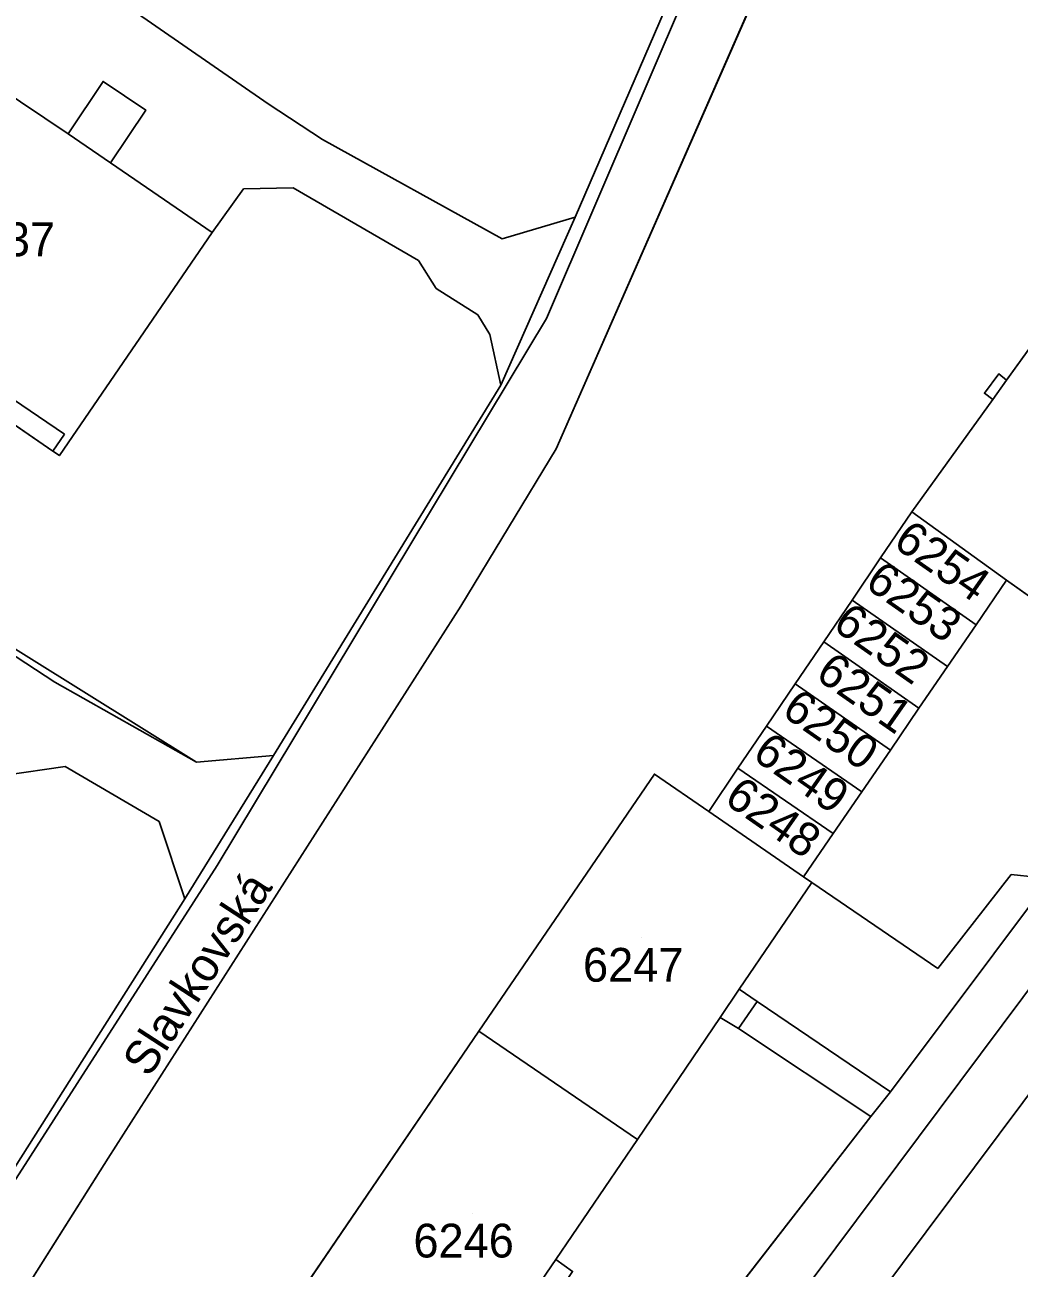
# Model space of a CAD drawing. Extents: x -266199 to -261993, y -1239047 to -1235108.
# Drawn here: x -263847.7 to -263788.8, y -1236538.8 to -1236465.2 of the extents above; entities that cross this region are included whole.
import ezdxf

# ---------------------------------------------------------------- set-up
doc = ezdxf.new("R2010")
doc.units = 0
for name, color, linetype in [('body_kn', 7, 'Continuous'), ('kladpar_druhypozemkov', 7, 'Continuous'), ('kladpar_hranice', 7, 'Continuous'), ('kladpar_parcelnecisla', 7, 'Continuous'), ('kladpar_plochy', 7, 'Continuous'), ('popisy', 7, 'Continuous'), ('tarchy_linie', 7, 'Continuous'), ('zappar_hrandruhpozemk', 7, 'Continuous')]:
    doc.layers.add(name, color=color, linetype=linetype)

msp = doc.modelspace()

# ---------------------------------------------------------------- linework, layer by layer
at = {"layer": 'body_kn'}
for p, q in [((-263843.11, -1236468.53), (-263843.11, -1236468.53)), ((-263840.58, -1236470.23), (-263840.58, -1236470.23)), ((-263833.32, -1236469.86), (-263833.32, -1236469.86)), ((-263845.18, -1236471.63), (-263845.18, -1236471.63)), ((-263845.18, -1236471.63), (-263845.18, -1236471.63)), ((-263830.11, -1236471.98), (-263830.11, -1236471.98)), ((-263842.66, -1236473.36), (-263842.66, -1236473.36)), ((-263842.66, -1236473.36), (-263842.66, -1236473.36)), ((-263834.78, -1236474.89), (-263834.78, -1236474.89)), ((-263831.84, -1236474.84), (-263831.84, -1236474.84)), ((-263815.14, -1236476.57), (-263815.14, -1236476.57)), ((-263836.64, -1236477.49), (-263836.64, -1236477.49)), ((-263836.64, -1236477.49), (-263836.64, -1236477.49)), ((-263819.47, -1236477.86), (-263819.47, -1236477.86)), ((-263824.41, -1236479.15), (-263824.41, -1236479.15)), ((-263823.37, -1236480.8), (-263823.37, -1236480.8)), ((-263820.91, -1236482.36), (-263820.91, -1236482.36)), ((-263816.83, -1236482.58), (-263816.83, -1236482.58)), ((-263820.19, -1236483.53), (-263820.19, -1236483.53)), ((-263819.53, -1236486.52), (-263819.53, -1236486.52)), ((-263790.04, -1236485.86), (-263790.04, -1236485.86)), ((-263789.57, -1236486.23), (-263789.57, -1236486.23)), ((-263790.89, -1236487.01), (-263790.89, -1236487.01)), ((-263790.39, -1236487.37), (-263790.39, -1236487.37)), ((-263790.39, -1236487.37), (-263790.39, -1236487.37)), ((-263845.4, -1236489.44), (-263845.4, -1236489.44)), ((-263846.08, -1236490.43), (-263846.08, -1236490.43)), ((-263845.69, -1236490.7), (-263845.69, -1236490.7)), ((-263816.27, -1236490.31), (-263816.27, -1236490.31)), ((-263795.19, -1236494.03), (-263795.19, -1236494.03)), ((-263795.19, -1236494.03), (-263795.19, -1236494.03)), ((-263797.04, -1236496.76), (-263797.04, -1236496.76)), ((-263797.04, -1236496.76), (-263797.04, -1236496.76)), ((-263789.58, -1236498.09), (-263789.58, -1236498.09)), ((-263821.9, -1236499.63), (-263821.9, -1236499.63)), ((-263798.73, -1236499.26), (-263798.73, -1236499.26)), ((-263798.73, -1236499.26), (-263798.73, -1236499.26)), ((-263791.38, -1236500.72), (-263791.38, -1236500.72)), ((-263800.41, -1236501.74), (-263800.41, -1236501.74)), ((-263800.41, -1236501.74), (-263800.41, -1236501.74)), ((-263793.07, -1236503.2), (-263793.07, -1236503.2)), ((-263845.97, -1236504.13), (-263845.97, -1236504.13)), ((-263802.1, -1236504.23), (-263802.1, -1236504.23)), ((-263802.1, -1236504.23), (-263802.1, -1236504.23)), ((-263794.77, -1236505.67), (-263794.77, -1236505.67)), ((-263803.8, -1236506.73), (-263803.8, -1236506.73)), ((-263803.8, -1236506.73), (-263803.8, -1236506.73)), ((-263833, -1236508.46), (-263833, -1236508.46)), ((-263796.46, -1236508.15), (-263796.46, -1236508.15)), ((-263845.36, -1236509.13), (-263845.36, -1236509.13)), ((-263837.57, -1236508.87), (-263837.57, -1236508.87)), ((-263805.49, -1236509.22), (-263805.49, -1236509.22)), ((-263805.49, -1236509.22), (-263805.49, -1236509.22)), ((-263810.44, -1236509.57), (-263810.44, -1236509.57)), ((-263798.16, -1236510.63), (-263798.16, -1236510.63)), ((-263807.22, -1236511.78), (-263807.22, -1236511.78)), ((-263807.22, -1236511.78), (-263807.22, -1236511.78)), ((-263839.79, -1236512.38), (-263839.79, -1236512.38)), ((-263799.85, -1236513.1), (-263799.85, -1236513.1)), ((-263836.34, -1236514.98), (-263836.34, -1236514.98)), ((-263801.6, -1236515.66), (-263801.6, -1236515.66)), ((-263789.3, -1236515.52), (-263789.3, -1236515.52)), ((-263801.11, -1236515.99), (-263801.11, -1236515.99)), ((-263801.11, -1236515.99), (-263801.11, -1236515.99)), ((-263838.27, -1236516.97), (-263838.27, -1236516.97)), ((-263793.64, -1236521.08), (-263793.64, -1236521.08)), ((-263805.41, -1236522.32), (-263805.41, -1236522.32)), ((-263804.36, -1236523.04), (-263804.36, -1236523.04)), ((-263804.36, -1236523.04), (-263804.36, -1236523.04)), ((-263806.55, -1236523.99), (-263806.55, -1236523.99)), ((-263806.55, -1236523.99), (-263806.55, -1236523.99)), ((-263820.84, -1236524.81), (-263820.84, -1236524.81)), ((-263820.84, -1236524.81), (-263820.84, -1236524.81)), ((-263805.46, -1236524.65), (-263805.46, -1236524.65)), ((-263796.45, -1236528.4), (-263796.45, -1236528.4)), ((-263797.61, -1236529.86), (-263797.61, -1236529.86)), ((-263797.61, -1236529.86), (-263797.61, -1236529.86)), ((-263811.45, -1236531.21), (-263811.45, -1236531.21)), ((-263811.45, -1236531.21), (-263811.45, -1236531.21)), ((-263842.81, -1236532.32), (-263842.81, -1236532.32)), ((-263816.29, -1236538.33), (-263816.29, -1236538.33)), ((-263816.29, -1236538.33), (-263816.29, -1236538.33))]:
    msp.add_line(p, q, dxfattribs=at)
at = {"layer": 'kladpar_druhypozemkov'}
for p, q in [((-263792.5, -1236496.79), (-263792.5, -1236496.79)), ((-263794.41, -1236499.31), (-263794.41, -1236499.31)), ((-263796.04, -1236501.7), (-263796.04, -1236501.7)), ((-263797.52, -1236504.44), (-263797.52, -1236504.44)), ((-263799.38, -1236506.75), (-263799.38, -1236506.75)), ((-263801.05, -1236509.36), (-263801.05, -1236509.36)), ((-263802.77, -1236511.92), (-263802.77, -1236511.92)), ((-263811.23, -1236519.27), (-263811.23, -1236519.27)), ((-263821.23, -1236535.61), (-263821.23, -1236535.61))]:
    msp.add_line(p, q, dxfattribs=at)
at = {"layer": 'kladpar_hranice'}
for p, q in [((-263846.08, -1236490.43), (-263849.65, -1236487.99)), ((-263849.65, -1236487.99), (-263846.08, -1236490.43)), ((-263831.66, -1236540.67), (-263820.84, -1236524.81)), ((-263811.45, -1236531.21), (-263820.84, -1236524.81)), ((-263820.84, -1236524.81), (-263811.45, -1236531.21))]:
    msp.add_line(p, q, dxfattribs=at)
for points in [[(-263833.12, -1236457.17), (-263832.83, -1236457.36), (-263823.87, -1236444.09), (-263822.5, -1236442.54), (-263821.18, -1236441.92), (-263819.35, -1236442.05), (-263806.41, -1236449.37), (-263805.41, -1236454.11), (-263815.14, -1236476.57), (-263819.47, -1236477.86), (-263830.11, -1236471.98), (-263833.32, -1236469.86), (-263841.58, -1236464.15), (-263847.63, -1236460.18), (-263859.36, -1236452.61), (-263870.07, -1236445.83), (-263863.36, -1236432.88), (-263855.08, -1236416.93)], [(-263846.08, -1236490.43), (-263845.69, -1236490.7), (-263836.64, -1236477.49), (-263834.78, -1236474.89), (-263831.84, -1236474.84), (-263824.41, -1236479.15), (-263823.37, -1236480.8), (-263820.91, -1236482.36), (-263820.19, -1236483.53), (-263819.53, -1236486.52), (-263833, -1236508.46), (-263837.57, -1236508.87), (-263861.04, -1236494.24), (-263877.61, -1236483.38), (-263870.29, -1236471.2), (-263861.22, -1236455.71), (-263859.36, -1236452.61), (-263847.63, -1236460.18)], [(-263851.48, -1236537.8), (-263838.27, -1236516.97), (-263833, -1236508.46), (-263819.53, -1236486.52), (-263815.14, -1236476.57), (-263805.41, -1236454.11)], [(-263820.36, -1236571.56), (-263838.71, -1236596.56), (-263840.91, -1236596.72), (-263843.24, -1236596.02), (-263845.54, -1236594.45), (-263846.87, -1236593.28), (-263848.26, -1236590.81), (-263853.21, -1236577.46), (-263854.52, -1236572.69), (-263855.12, -1236566.65), (-263854.99, -1236560.53), (-263854.85, -1236557.44), (-263854.69, -1236556.63), (-263854.05, -1236553.46), (-263852.32, -1236548.7), (-263850.62, -1236544.68), (-263842.81, -1236532.32), (-263821.9, -1236499.63), (-263816.27, -1236490.31), (-263801.28, -1236456.18)], [(-263801.28, -1236456.18), (-263816.27, -1236490.31), (-263821.9, -1236499.63), (-263842.81, -1236532.32), (-263850.62, -1236544.68)], [(-263891.8, -1236662.79), (-263884.21, -1236662.21), (-263883.76, -1236662.18), (-263855.91, -1236618.77), (-263857.79, -1236605.66), (-263849.82, -1236608.89), (-263847.85, -1236609.69), (-263838.71, -1236596.56), (-263820.36, -1236571.56), (-263803.78, -1236549.4), (-263802.64, -1236547.8), (-263805.88, -1236545.91), (-263808.37, -1236543.71), (-263797.61, -1236529.86), (-263796.45, -1236528.4), (-263787.26, -1236516.13), (-263784.71, -1236512.7), (-263774.42, -1236499.1), (-263773.29, -1236497.25), (-263762.99, -1236483.76), (-263761.86, -1236482.12), (-263751.19, -1236467.97), (-263749.99, -1236466.25), (-263745.24, -1236459.93)], [(-263745.24, -1236459.93), (-263749.99, -1236466.25), (-263751.19, -1236467.97), (-263761.86, -1236482.12), (-263762.99, -1236483.76), (-263773.29, -1236497.25), (-263774.42, -1236499.1), (-263784.71, -1236512.7), (-263787.26, -1236516.13), (-263796.45, -1236528.4), (-263797.61, -1236529.86), (-263808.37, -1236543.71), (-263805.88, -1236545.91), (-263802.64, -1236547.8), (-263803.78, -1236549.4), (-263820.36, -1236571.56)], [(-263847.63, -1236460.18), (-263841.58, -1236464.15), (-263833.32, -1236469.86), (-263830.11, -1236471.98), (-263819.47, -1236477.86), (-263815.14, -1236476.57), (-263819.53, -1236486.52), (-263820.19, -1236483.53), (-263820.91, -1236482.36), (-263823.37, -1236480.8), (-263824.41, -1236479.15), (-263831.84, -1236474.84), (-263834.78, -1236474.89), (-263836.64, -1236477.49), (-263845.69, -1236490.7), (-263846.08, -1236490.43)], [(-263771.82, -1236461.57), (-263778.34, -1236470.63), (-263778.87, -1236470.26), (-263779.69, -1236471.44), (-263779.19, -1236471.8), (-263783.5, -1236477.8), (-263789.57, -1236486.23), (-263790.04, -1236485.86), (-263790.89, -1236487.01), (-263790.39, -1236487.37), (-263795.19, -1236494.03), (-263797.04, -1236496.76), (-263798.73, -1236499.26), (-263800.41, -1236501.74), (-263802.1, -1236504.23), (-263803.8, -1236506.73), (-263805.49, -1236509.22), (-263807.22, -1236511.78), (-263810.44, -1236509.57), (-263820.84, -1236524.81), (-263831.66, -1236540.67)], [(-263795.19, -1236494.03), (-263790.39, -1236487.37), (-263790.89, -1236487.01), (-263790.04, -1236485.86), (-263789.57, -1236486.23), (-263783.5, -1236477.8)], [(-263774.29, -1236484.41), (-263780.18, -1236492.61), (-263779.12, -1236493.33), (-263780.26, -1236494.88), (-263781.28, -1236494.14), (-263785.96, -1236500.65), (-263789.58, -1236498.09), (-263795.19, -1236494.03)], [(-263861.04, -1236494.24), (-263837.57, -1236508.87), (-263833, -1236508.46), (-263838.27, -1236516.97), (-263839.79, -1236512.38), (-263845.36, -1236509.13), (-263848.89, -1236509.63), (-263850.26, -1236511.58), (-263859.5, -1236524.61), (-263859.91, -1236524.41)], [(-263797.04, -1236496.76), (-263795.19, -1236494.03), (-263789.58, -1236498.09), (-263791.38, -1236500.72), (-263797.04, -1236496.76)], [(-263798.73, -1236499.26), (-263797.04, -1236496.76), (-263791.38, -1236500.72), (-263793.07, -1236503.2), (-263798.73, -1236499.26)], [(-263815.29, -1236539.03), (-263816.29, -1236538.33), (-263811.45, -1236531.21), (-263806.55, -1236523.99), (-263805.46, -1236524.65), (-263804.36, -1236523.04), (-263805.41, -1236522.32), (-263801.11, -1236515.99), (-263801.6, -1236515.66), (-263799.85, -1236513.1), (-263798.16, -1236510.63), (-263796.46, -1236508.15), (-263794.77, -1236505.67), (-263793.07, -1236503.2), (-263791.38, -1236500.72), (-263789.58, -1236498.09), (-263785.96, -1236500.65)], [(-263800.41, -1236501.74), (-263798.73, -1236499.26), (-263793.07, -1236503.2), (-263794.77, -1236505.67), (-263800.41, -1236501.74)], [(-263802.1, -1236504.23), (-263800.41, -1236501.74), (-263794.77, -1236505.67), (-263796.46, -1236508.15), (-263802.1, -1236504.23)], [(-263803.8, -1236506.73), (-263802.1, -1236504.23), (-263796.46, -1236508.15), (-263798.16, -1236510.63), (-263803.8, -1236506.73)], [(-263805.49, -1236509.22), (-263803.8, -1236506.73), (-263798.16, -1236510.63), (-263799.85, -1236513.1), (-263805.49, -1236509.22)], [(-263859.91, -1236524.41), (-263859.5, -1236524.61), (-263850.26, -1236511.58), (-263848.89, -1236509.63), (-263845.36, -1236509.13), (-263839.79, -1236512.38), (-263838.27, -1236516.97), (-263851.48, -1236537.8), (-263855.37, -1236538.34), (-263868.97, -1236531.48), (-263871.62, -1236535.38), (-263896.84, -1236524.44), (-263893.55, -1236517.11)], [(-263807.22, -1236511.78), (-263805.49, -1236509.22), (-263799.85, -1236513.1), (-263801.6, -1236515.66), (-263807.22, -1236511.78)], [(-263820.84, -1236524.81), (-263810.44, -1236509.57), (-263807.22, -1236511.78), (-263801.6, -1236515.66), (-263801.11, -1236515.99), (-263805.41, -1236522.32), (-263804.36, -1236523.04), (-263805.46, -1236524.65), (-263806.55, -1236523.99), (-263811.45, -1236531.21)], [(-263811.45, -1236531.21), (-263816.29, -1236538.33), (-263815.29, -1236539.03), (-263816.4, -1236540.72), (-263817.42, -1236540), (-263822.24, -1236547.09)]]:
    msp.add_lwpolyline(points, dxfattribs=at)
at = {"layer": 'kladpar_plochy'}
for p, q in [((-263816.27, -1236490.31), (-263801.28, -1236456.18)), ((-263783.5, -1236477.8), (-263789.57, -1236486.23)), ((-263790.04, -1236485.86), (-263790.89, -1236487.01)), ((-263789.57, -1236486.23), (-263790.04, -1236485.86)), ((-263790.89, -1236487.01), (-263790.39, -1236487.37)), ((-263790.39, -1236487.37), (-263795.19, -1236494.03)), ((-263821.9, -1236499.63), (-263816.27, -1236490.31)), ((-263795.19, -1236494.03), (-263797.04, -1236496.76)), ((-263797.04, -1236496.76), (-263798.73, -1236499.26)), ((-263791.38, -1236500.72), (-263789.58, -1236498.09)), ((-263789.58, -1236498.09), (-263785.96, -1236500.65)), ((-263842.81, -1236532.32), (-263821.9, -1236499.63)), ((-263798.73, -1236499.26), (-263800.41, -1236501.74)), ((-263793.07, -1236503.2), (-263791.38, -1236500.72)), ((-263800.41, -1236501.74), (-263802.1, -1236504.23)), ((-263794.77, -1236505.67), (-263793.07, -1236503.2)), ((-263802.1, -1236504.23), (-263803.8, -1236506.73)), ((-263796.46, -1236508.15), (-263794.77, -1236505.67)), ((-263803.8, -1236506.73), (-263805.49, -1236509.22)), ((-263798.16, -1236510.63), (-263796.46, -1236508.15)), ((-263805.49, -1236509.22), (-263807.22, -1236511.78)), ((-263810.44, -1236509.57), (-263820.84, -1236524.81)), ((-263807.22, -1236511.78), (-263810.44, -1236509.57)), ((-263799.85, -1236513.1), (-263798.16, -1236510.63)), ((-263801.6, -1236515.66), (-263799.85, -1236513.1)), ((-263801.11, -1236515.99), (-263801.6, -1236515.66)), ((-263805.41, -1236522.32), (-263801.11, -1236515.99)), ((-263787.26, -1236516.13), (-263796.45, -1236528.4)), ((-263804.36, -1236523.04), (-263805.41, -1236522.32)), ((-263805.46, -1236524.65), (-263804.36, -1236523.04)), ((-263811.45, -1236531.21), (-263806.55, -1236523.99)), ((-263806.55, -1236523.99), (-263805.46, -1236524.65)), ((-263820.84, -1236524.81), (-263831.66, -1236540.67)), ((-263796.45, -1236528.4), (-263797.61, -1236529.86)), ((-263797.61, -1236529.86), (-263808.37, -1236543.71)), ((-263816.29, -1236538.33), (-263811.45, -1236531.21)), ((-263850.62, -1236544.68), (-263842.81, -1236532.32)), ((-263815.29, -1236539.03), (-263816.29, -1236538.33))]:
    msp.add_line(p, q, dxfattribs=at)
for points in [[(-263851.48, -1236537.8), (-263838.27, -1236516.97), (-263833, -1236508.46), (-263819.53, -1236486.52), (-263815.14, -1236476.57), (-263805.41, -1236454.11)], [(-263805.41, -1236454.11), (-263815.14, -1236476.57), (-263819.47, -1236477.86), (-263830.11, -1236471.98), (-263833.32, -1236469.86), (-263841.58, -1236464.15)], [(-263801.28, -1236456.18), (-263816.27, -1236490.31), (-263821.9, -1236499.63), (-263842.81, -1236532.32), (-263850.62, -1236544.68)], [(-263883.76, -1236662.18), (-263855.91, -1236618.77), (-263857.79, -1236605.66), (-263849.82, -1236608.89), (-263847.85, -1236609.69), (-263838.71, -1236596.56), (-263820.36, -1236571.56), (-263803.78, -1236549.4), (-263802.64, -1236547.8), (-263805.88, -1236545.91), (-263808.37, -1236543.71), (-263797.61, -1236529.86), (-263796.45, -1236528.4), (-263787.26, -1236516.13), (-263784.71, -1236512.7), (-263774.42, -1236499.1), (-263773.29, -1236497.25), (-263762.99, -1236483.76), (-263761.86, -1236482.12), (-263751.19, -1236467.97), (-263749.99, -1236466.25), (-263745.24, -1236459.93)], [(-263841.58, -1236464.15), (-263833.32, -1236469.86), (-263830.11, -1236471.98), (-263819.47, -1236477.86), (-263815.14, -1236476.57), (-263819.53, -1236486.52), (-263820.19, -1236483.53), (-263820.91, -1236482.36), (-263823.37, -1236480.8), (-263824.41, -1236479.15), (-263831.84, -1236474.84), (-263834.78, -1236474.89), (-263836.64, -1236477.49), (-263845.69, -1236490.7), (-263846.08, -1236490.43), (-263849.65, -1236487.99)], [(-263849.65, -1236487.99), (-263846.08, -1236490.43), (-263845.69, -1236490.7), (-263836.64, -1236477.49), (-263834.78, -1236474.89), (-263831.84, -1236474.84), (-263824.41, -1236479.15), (-263823.37, -1236480.8), (-263820.91, -1236482.36), (-263820.19, -1236483.53), (-263819.53, -1236486.52), (-263833, -1236508.46), (-263837.57, -1236508.87), (-263861.04, -1236494.24)], [(-263848.89, -1236509.63), (-263845.36, -1236509.13), (-263839.79, -1236512.38), (-263838.27, -1236516.97), (-263851.48, -1236537.8)]]:
    msp.add_lwpolyline(points, dxfattribs=at)
for points in [[(-263795.19, -1236494.03), (-263790.39, -1236487.37), (-263790.89, -1236487.01), (-263790.04, -1236485.86), (-263789.57, -1236486.23), (-263783.5, -1236477.8), (-263774.29, -1236484.41), (-263780.18, -1236492.61), (-263779.12, -1236493.33), (-263780.26, -1236494.88), (-263781.28, -1236494.14), (-263785.96, -1236500.65), (-263789.58, -1236498.09)], [(-263861.04, -1236494.24), (-263837.57, -1236508.87), (-263833, -1236508.46), (-263838.27, -1236516.97), (-263839.79, -1236512.38), (-263845.36, -1236509.13), (-263848.89, -1236509.63), (-263850.26, -1236511.58), (-263859.5, -1236524.61), (-263859.91, -1236524.41), (-263863.37, -1236522.04), (-263863.75, -1236521.79), (-263863.06, -1236520.75), (-263869, -1236516.84), (-263869.67, -1236517.85), (-263870.04, -1236517.61), (-263873.69, -1236515.19), (-263874.16, -1236514.87), (-263875.36, -1236513.92), (-263861.79, -1236495.27)], [(-263797.04, -1236496.76), (-263795.19, -1236494.03), (-263789.58, -1236498.09), (-263791.38, -1236500.72)], [(-263798.73, -1236499.26), (-263797.04, -1236496.76), (-263791.38, -1236500.72), (-263793.07, -1236503.2)], [(-263800.41, -1236501.74), (-263798.73, -1236499.26), (-263793.07, -1236503.2), (-263794.77, -1236505.67)], [(-263802.1, -1236504.23), (-263800.41, -1236501.74), (-263794.77, -1236505.67), (-263796.46, -1236508.15)], [(-263803.8, -1236506.73), (-263802.1, -1236504.23), (-263796.46, -1236508.15), (-263798.16, -1236510.63)], [(-263805.49, -1236509.22), (-263803.8, -1236506.73), (-263798.16, -1236510.63), (-263799.85, -1236513.1)], [(-263807.22, -1236511.78), (-263805.49, -1236509.22), (-263799.85, -1236513.1), (-263801.6, -1236515.66)], [(-263820.84, -1236524.81), (-263810.44, -1236509.57), (-263807.22, -1236511.78), (-263801.6, -1236515.66), (-263801.11, -1236515.99), (-263805.41, -1236522.32), (-263804.36, -1236523.04), (-263805.46, -1236524.65), (-263806.55, -1236523.99), (-263811.45, -1236531.21)], [(-263831.66, -1236540.67), (-263820.84, -1236524.81), (-263811.45, -1236531.21), (-263816.29, -1236538.33), (-263815.29, -1236539.03), (-263816.4, -1236540.72), (-263817.42, -1236540), (-263822.24, -1236547.09)]]:
    msp.add_lwpolyline(points, close=True, dxfattribs=at)
at = {"layer": 'tarchy_linie'}
for points in [[(-263802.58, -1236449.33), (-263816.83, -1236482.58), (-263836.34, -1236514.98), (-263851.58, -1236538.66), (-263855.8, -1236550.86), (-263855.14, -1236553.26), (-263829.67, -1236581.15), (-263832.11, -1236583.37), (-263857.45, -1236555.63), (-263853.59, -1236607.36), (-263855.19, -1236606.71), (-263856.78, -1236606.07)], [(-263856.78, -1236606.07), (-263859.85, -1236565.26), (-263859.86, -1236560.94), (-263859.86, -1236558.55), (-263857.66, -1236550.33), (-263856.64, -1236546.54), (-263857.12, -1236545.26), (-263854.69, -1236538.25), (-263852.98, -1236538.01), (-263851.48, -1236537.8), (-263838.27, -1236516.97), (-263833, -1236508.46), (-263819.53, -1236486.52), (-263815.14, -1236476.57), (-263805.41, -1236454.11)]]:
    msp.add_lwpolyline(points, dxfattribs=at)
at = {"layer": 'zappar_hrandruhpozemk'}
for p, q in [((-263851.27, -1236467.57), (-263845.18, -1236471.63)), ((-263842.66, -1236473.36), (-263845.18, -1236471.63)), ((-263836.64, -1236477.49), (-263842.66, -1236473.36)), ((-263790.39, -1236487.37), (-263789.57, -1236486.23)), ((-263845.4, -1236489.44), (-263848.97, -1236487)), ((-263846.08, -1236490.43), (-263845.4, -1236489.44)), ((-263861.04, -1236494.24), (-263845.97, -1236504.13)), ((-263845.97, -1236504.13), (-263837.57, -1236508.87)), ((-263801.11, -1236515.99), (-263793.64, -1236521.08)), ((-263802.64, -1236547.8), (-263782.46, -1236520.77)), ((-263806.55, -1236523.99), (-263805.41, -1236522.32)), ((-263804.36, -1236523.04), (-263796.45, -1236528.4)), ((-263797.61, -1236529.86), (-263805.46, -1236524.65)), ((-263816.29, -1236538.33), (-263817.42, -1236540))]:
    msp.add_line(p, q, dxfattribs=at)
for points in [[(-263845.18, -1236471.63), (-263843.11, -1236468.53), (-263840.58, -1236470.23), (-263842.66, -1236473.36)], [(-263793.64, -1236521.08), (-263789.3, -1236515.52), (-263787.82, -1236515.68), (-263787.26, -1236516.13)], [(-263805.88, -1236545.91), (-263784.93, -1236517.89), (-263783.4, -1236518.98), (-263782.46, -1236520.77)]]:
    msp.add_lwpolyline(points, dxfattribs=at)

# ---------------------------------------------------------------- texts
at = {"layer": 'kladpar_parcelnecisla'}
for s, p in [('6237', (-263851.902, -1236478.89)), ('6247', (-263814.669, -1236521.87)), ('6246', (-263824.717, -1236538.21))]:
    msp.add_text(s, height=2, dxfattribs=at).set_placement(p)
for s, p in [('6254', (-263796.377, -1236496.044)), ('6253', (-263798.051, -1236498.455)), ('6252', (-263799.958, -1236500.934)), ('6251', (-263800.982, -1236503.859)), ('6250', (-263802.983, -1236506.026)), ('6249', (-263804.722, -1236508.606)), ('6248', (-263806.391, -1236511.232))]:
    msp.add_text(s, height=2, rotation=325, dxfattribs=at).set_placement(p)
at = {"layer": 'popisy'}
msp.add_text('Slavkovská', height=2, rotation=57, dxfattribs=at).set_placement((-263840.385, -1236527.607))

doc.saveas('drawing.dxf')
